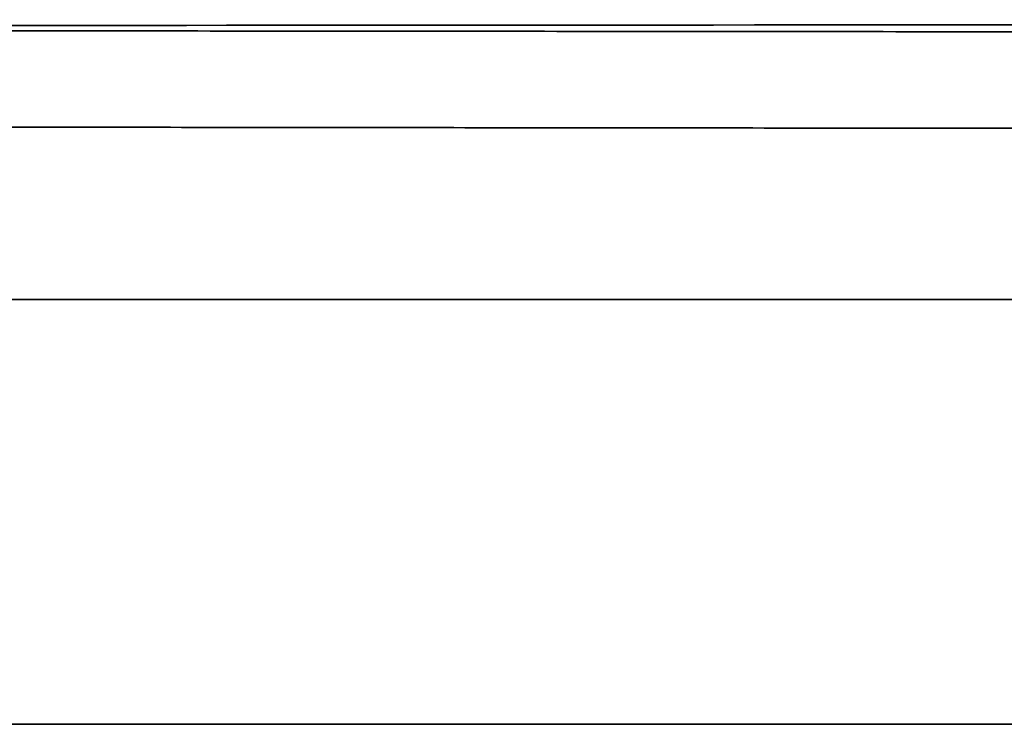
# Model space of a CAD drawing. Header units: millimetres. Extents: x -53858 to 733, y -20463 to 1307.
# Tile 509 of 656: x -51755.554 to -51755.091, y -15909.132 to -15908.801. Entities that reach past the tile are written whole.
import ezdxf

# ---------------------------------------------------------------- set-up
doc = ezdxf.new("R2010")
doc.units = ezdxf.units.MM
doc.layers.add('_HVAC_urzadzenia', color=251, linetype='Continuous', lineweight=35)

# ---------------------------------------------------------------- blocks, each defined once
blk = doc.blocks.new('A$C41852E73')
at = {"linetype": 'Continuous'}
for p, q in [((50.57888, 5.89214), (37.79629, 5.89214)), ((50.84394, 5.69246), (39.72438, 5.69246))]:
    blk.add_line(p, q, dxfattribs=at)
for points, knots in [([(36.27785, 6.02353), (36.39379, 6.02313), (36.53761, 6.0228), (37.1347, 6.02173), (37.7147, 6.02114), (39.11566, 6.02057), (39.8919, 6.02056), (40.75656, 6.02163)], [0, 0, 0, 0, 0.171761, 0.171761, 0.600269, 0.600269, 1, 1, 1, 1]), ([(36.28527, 6.0232), (36.29637, 6.02317), (36.32928, 6.02309), (36.38709, 6.02296), (36.46091, 6.0228), (36.53983, 6.02263), (36.62383, 6.02247), (36.71284, 6.0223), (36.80681, 6.02213), (36.9057, 6.02196), (37.00944, 6.02179), (37.11797, 6.02161), (37.23123, 6.02144), (37.34915, 6.02126), (37.47166, 6.02108), (37.59869, 6.0209), (37.73017, 6.02072), (37.86601, 6.02054), (38.00615, 6.02036), (38.15049, 6.02018), (38.29895, 6.01999), (38.45145, 6.01981), (38.60789, 6.01963), (38.76818, 6.01944), (38.93224, 6.01926), (39.09995, 6.01908), (39.27123, 6.01889), (39.44597, 6.01871), (39.62407, 6.01853), (39.80543, 6.01835), (39.98993, 6.01816), (40.17748, 6.01798), (40.36796, 6.0178), (40.55786, 6.01763), (40.69262, 6.0175), (40.76256, 6.01744), (40.77019, 6.01743)], [0, 0, 0, 0, 0.016148, 0.046838, 0.077527, 0.108215, 0.138902, 0.169589, 0.200274, 0.23096, 0.261645, 0.29233, 0.323014, 0.353699, 0.384383, 0.415067, 0.445751, 0.476435, 0.507119, 0.537803, 0.568486, 0.59917, 0.629854, 0.660537, 0.691221, 0.721904, 0.752588, 0.783271, 0.813955, 0.844638, 0.875321, 0.906005, 0.936688, 0.967371, 0.99644, 1, 1, 1, 1]), ([(39.61045, 5.97332), (39.63778, 5.97329), (39.71751, 5.97319), (39.85183, 5.97303), (40.01484, 5.97284), (40.18126, 5.97265), (40.35096, 5.97246), (40.52385, 5.97227), (40.6998, 5.97207), (40.87869, 5.97188), (41.06042, 5.97169), (41.24485, 5.97149), (41.43187, 5.9713), (41.62134, 5.9711), (41.81316, 5.97091), (42.00718, 5.97072), (42.20327, 5.97052), (42.40132, 5.97033), (42.60119, 5.97014), (42.80274, 5.96994), (43.00584, 5.96975), (43.21035, 5.96956), (43.41615, 5.96938), (43.62308, 5.96919), (43.83103, 5.969), (44.03984, 5.96882), (44.24938, 5.96864), (44.45951, 5.96845), (44.67009, 5.96828), (44.88099, 5.9681), (45.08835, 5.96793), (45.2436, 5.9678), (45.32846, 5.96773), (45.34668, 5.96772)], [0, 0, 0, 0, 0.0177, 0.051332, 0.084966, 0.118599, 0.152232, 0.185865, 0.219498, 0.253131, 0.286765, 0.320398, 0.354031, 0.387664, 0.421297, 0.45493, 0.488563, 0.522196, 0.555829, 0.589462, 0.623095, 0.656728, 0.690361, 0.723994, 0.757627, 0.79126, 0.824893, 0.858526, 0.892159, 0.925792, 0.959425, 0.991289, 1, 1, 1, 1])]:
    blk.add_open_spline(points, degree=3, knots=knots, dxfattribs=at)

msp = doc.modelspace()

# ---------------------------------------------------------------- block references
at = {"layer": '_HVAC_urzadzenia'}
msp.add_blockref('A$C41852E73', (-51795.39088, -15914.82437), dxfattribs=at)

doc.saveas('drawing.dxf')
